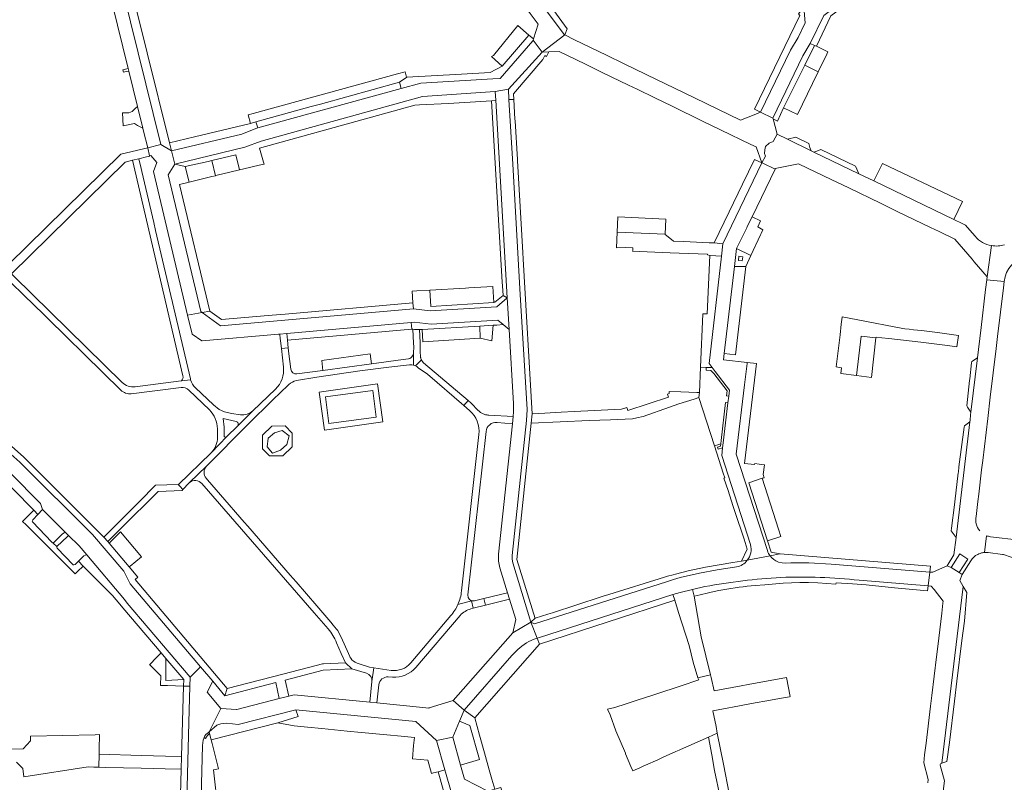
# Model space of a CAD drawing. Header units: metres. Extents: x 166325 to 190320, y 381923 to 404576.
# Tile 575 of 656: x 171121 to 171427, y 394867 to 395104. Entities that reach past the tile are written whole.
import ezdxf

# ---------------------------------------------------------------- set-up
doc = ezdxf.new("R2010")
doc.units = ezdxf.units.M
for name, color, linetype, lineweight in [('B-WE-VH-VERHARDING_ASFALT-GV', 8, 'Continuous', 18), ('B-WE-VH-VERHARDING_BETONSTRAATSTEEN-GV', 8, 'Continuous', 18), ('B-WE-VH-VERHARDING_HALFVERHARDING-GV', 8, 'Continuous', 18), ('B-WE-VH-VERHARDING_STRAATBAKSTEEN-GV', 8, 'Continuous', 18)]:
    doc.layers.add(name, color=color, linetype=linetype, lineweight=lineweight)

msp = doc.modelspace()

# ---------------------------------------------------------------- linework, layer by layer
at = {"layer": 'B-WE-VH-VERHARDING_ASFALT-GV', "flags": 128}
for points in [[(171163.714, 395038.639), (171163.131, 395041.124), (171159.417, 395056.959), (171159.191, 395057.923), (171158.484, 395060.937), (171156.579, 395060.446), (171172.197, 394993.442)], [(171174.525, 394992.547), (171171.542, 395005.266), (171163.714, 395038.639)], [(171153.331, 394991.416), (171119.78, 395024.316), (171118.902, 395025.177), (171117.477, 395023.759), (171124.011, 395017.356), (171124.589, 395016.789), (171152.917, 394989.029)], [(171205.713, 394995.554), (171205.076, 395000.308), (171204.931, 395002.169), (171202.8, 395001.97), (171203.445, 394996.215)], [(171204.9, 394990.541), (171205.119, 394990.755), (171205.642, 394991.183), (171206.212, 394991.546), (171206.821, 394991.84), (171207.46, 394992.06), (171213.795, 394993.089), (171227.187, 394995.071), (171236.204, 394996.214), (171242.587, 394996.932), (171242.845, 394996.949), (171243.371, 394996.924), (171243.888, 394996.82), (171243.888, 395000.622), (171243.876, 395000.534), (171243.773, 395000.125), (171243.595, 394999.744), (171243.349, 394999.403), (171243.042, 394999.114), (171242.686, 394998.889), (171242.294, 394998.734), (171240.632, 394998.511), (171230.812, 394997.203), (171215.732, 394995.195), (171207.6, 394994.112)], [(171156.143, 394987.936), (171171.693, 394989.849)], [(171174.607, 394992.236), (171171.724, 394991.952), (171171.679, 394991.917), (171171.633, 394991.883), (171157.319, 394990.073)], [(171171.724, 394991.952), (171174.607, 394992.236)], [(171174.266, 394960.3), (171179.552, 394965.372), (171192.344, 394978.409), (171200.113, 394986.014), (171204.9, 394990.541)], [(171190.067, 394981.388), (171187.315, 394981.739), (171185.172, 394982.332), (171183.429, 394983.057), (171181.701, 394984.47), (171176.107, 394989.787)], [(171174.014, 394989.073), (171180.43, 394982.874)], [(171200.963, 394989.376), (171193.94, 394982.663), (171189.151, 394977.892), (171185.85, 394974.59), (171181.091, 394969.677)], [(171274.663, 394978.611), (171274.871, 394980.82), (171267.254, 394981.259), (171267.143, 394981.267), (171267.032, 394981.277), (171266.963, 394981.284), (171266.724, 394981.318), (171266.487, 394981.363), (171266.252, 394981.42), (171266.02, 394981.489), (171265.792, 394981.569), (171265.567, 394981.659), (171265.348, 394981.761), (171265.134, 394981.873), (171264.926, 394981.996), (171264.724, 394982.129), (171264.529, 394982.271), (171264.341, 394982.423), (171264.16, 394982.584), (171263.988, 394982.754), (171261.835, 394984.975), (171260.85, 394985.813), (171259.517, 394984.258), (171261.279, 394982.736)], [(171189.151, 394977.892), (171193.94, 394982.663)], [(171184.989, 394974.954), (171185.025, 394977.493), (171184.735, 394980.208), (171188.732, 394979.328)], [(171269.824, 394979.018), (171274.663, 394978.611)], [(171181.091, 394969.677), (171185.85, 394974.59)], [(171182.925, 394977.017), (171182.932, 394974.355)], [(171257.69, 394922.484), (171261.888, 394923.622), (171261.566, 394923.781), (171261.228, 394924.011), (171260.816, 394924.635), (171260.719, 394925.411), (171266.402, 394976.206)], [(171264.208, 394975.268), (171258.803, 394926.635)], [(171180.844, 394969.426), (171170.806, 394959.759), (171170.735, 394959.757), (171171.214, 394959.221), (171172.219, 394958.128), (171174.046, 394960.089)], [(171179.552, 394965.372), (171174.266, 394960.3)], [(171178.069, 394960.02), (171213.041, 394919.798), (171217.342, 394914.852)], [(171192.343, 394946.785), (171191.26, 394948.034), (171183.922, 394956.496), (171182.569, 394958.056), (171179.841, 394961.201), (171179.426, 394961.68)], [(171224.084, 394906.241), (171223.24, 394908.13), (171221.815, 394911.32), (171220.302, 394914.371), (171219.947, 394914.81), (171218.944, 394916.049), (171218.213, 394916.953), (171213.848, 394921.986), (171207.351, 394929.479), (171205.565, 394931.538), (171192.343, 394946.785)], [(171261.698, 394921.076), (171262.422, 394921.258), (171261.888, 394923.622), (171257.69, 394922.484)], [(171255.498, 394918.978), (171242.998, 394904.265)], [(171244.599, 394902.898), (171258.385, 394919.024)], [(171219.976, 394910.575), (171221.353, 394907.208), (171222.73, 394904.349), (171224.668, 394902.418), (171229.236, 394901.061)], [(171230.953, 394898.488), (171231.581, 394902.76), (171230.177, 394902.966), (171227.342, 394903.894), (171226.317, 394904.229)], [(171236.922, 394901.975), (171231.581, 394902.76), (171230.953, 394898.488)], [(171230.953, 394898.488), (171230.615, 394895.296), (171230.263, 394892.073), (171232.498, 394891.853), (171233.109, 394897.498)], [(171236.018, 394899.935), (171237.327, 394899.845)]]:
    msp.add_lwpolyline(points, dxfattribs=at)
for points in [[(171245.888, 395003.801), (171245.757, 395007.836), (171244.197, 395007.856), (171243.678, 395008.004), (171243.888, 395003.678), (171243.946, 395002.487), (171243.888, 395000.622), (171243.888, 394996.82), (171244.462, 394996.603), (171246.333, 394998.44), (171246.273, 394998.566), (171246.219, 394998.694), (171246.171, 394998.824), (171246.13, 394998.957), (171246.095, 394999.091), (171246.067, 394999.227), (171246.045, 394999.364), (171246.031, 394999.502), (171246.023, 394999.641), (171245.983, 395000.861)], [(171273.746, 394924.099), (171273.134, 394926.06), (171265.739, 394924.298), (171266.255, 394922.219)]]:
    msp.add_lwpolyline(points, close=True, dxfattribs=at)
at = {"layer": 'B-WE-VH-VERHARDING_ASFALT-GV'}
for points in [[(171203.445, 394996.215, -0.2339678), (171200.963, 394989.376)], [(171172.197, 394993.442, -0.2959741), (171171.724, 394991.952)], [(171207.6, 394994.112, -0.4135956), (171205.713, 394995.554)], [(171157.319, 394990.073, -0.229428), (171153.331, 394991.416)], [(171171.693, 394989.849, -0.2257397), (171174.014, 394989.073)], [(171174.607, 394992.236, -0.0128184), (171174.525, 394992.547)], [(171176.107, 394989.787, -0.1314416), (171174.607, 394992.236)], [(171152.917, 394989.029, 0.2284843), (171156.143, 394987.936)], [(171180.43, 394982.874, -0.2026238), (171182.925, 394977.017)], [(171193.94, 394982.663, -0.2258424), (171190.067, 394981.388)], [(171261.279, 394982.736, -0.2470713), (171264.208, 394975.268)], [(171188.732, 394979.328, -0.5786026), (171189.151, 394977.892)], [(171266.402, 394976.206, -0.4061635), (171269.824, 394979.018)], [(171182.932, 394974.355, -0.1913049), (171181.091, 394969.677)], [(171185.85, 394974.59, -0.6735507), (171184.989, 394974.954)], [(171181.091, 394969.677, -0.0120474), (171180.844, 394969.426)], [(171179.426, 394961.68, -0.3927458), (171179.552, 394965.372)], [(171174.046, 394960.089, -0.0254627), (171174.266, 394960.3)], [(171174.266, 394960.3, -0.4117744), (171178.069, 394960.02)], [(171258.803, 394926.635, -0.0759178), (171257.69, 394922.484)], [(171257.69, 394922.484, -0.0730107), (171255.498, 394918.978)], [(171258.385, 394919.024, -0.1556691), (171261.698, 394921.076)], [(171217.342, 394914.852, -0.0823236), (171219.976, 394910.575)], [(171224.36, 394905.733, -0.0403065), (171224.084, 394906.241)], [(171226.317, 394904.229, -0.171883), (171224.36, 394905.733)], [(171242.998, 394904.265, -0.258697), (171236.922, 394901.975)], [(171229.236, 394901.061, -0.361786), (171230.953, 394898.488)], [(171237.327, 394899.845, 0.2372011), (171244.599, 394902.898)], [(171233.109, 394897.498, -0.402948), (171236.018, 394899.935)]]:
    msp.add_lwpolyline(points, format="xyb", dxfattribs=at)
at = {"layer": 'B-WE-VH-VERHARDING_BETONSTRAATSTEEN-GV', "flags": 128}
for points in [[(171270.819, 395126.123), (171257.335, 395144.138), (171254.872, 395147.429), (171254.627, 395147.766), (171253.824, 395156.009), (171244.349, 395153.886), (171248.414, 395148.461), (171254.092, 395140.882), (171257.737, 395136.017), (171268.888, 395121.132), (171272.539, 395116.26), (171279.081, 395107.527), (171280.15, 395106.1), (171282.577, 395102.785), (171281.127, 395098.156), (171281.012, 395097.788), (171283.805, 395094.01), (171290.868, 395099.4), (171290.793, 395099.437), (171283.908, 395108.635), (171281.201, 395112.252), (171273.466, 395122.587)], [(171416.58, 395122.87), (171426.37, 395123.56), (171426.266, 395125.036), (171394.62, 395122.72), (171371.37, 395105.459), (171367.192, 395096.739), (171368.534, 395096.17), (171369.105, 395095.927), (171373.622, 395105.364), (171394.97, 395121.21), (171412.337, 395122.544)], [(171155.37, 395088.19), (171158.077, 395077.21), (171159.735, 395070.488), (171159.978, 395069.502), (171161.247, 395064.355), (171165.335, 395065.401), (171151.299, 395122.429), (171146.749, 395123.148), (171155.171, 395088.995)], [(171167.984, 395065.933), (171154.163, 395121.93), (171151.299, 395122.429), (171165.335, 395065.401), (171168.667, 395063.403)], [(171285.824, 395109.226), (171285.48, 395109.684), (171283.908, 395108.635), (171290.793, 395099.437), (171290.868, 395099.4), (171291.592, 395101.26)], [(171365.142, 395108.071), (171363.564, 395105.973), (171363.941, 395105.466), (171349.843, 395076.309), (171351.699, 395075.385), (171361.055, 395094.724), (171363.4, 395098.59), (171365.567, 395103.125)], [(171279.746, 395099.344), (171276.302, 395102.307), (171268.75, 395093.002), (171268.117, 395092.741), (171271.395, 395089.703)], [(171246.695, 395080.266), (171269.223, 395081.875), (171273.354, 395082.521), (171283.805, 395094.01), (171281.012, 395097.788), (171280.961, 395097.625), (171270.754, 395085.868), (171268.531, 395085.741), (171246.175, 395084.465), (171240.071, 395082.786), (171195.457, 395070.515), (171195.385, 395070.495), (171190.465, 395068.549), (171168.667, 395063.403), (171169.648, 395059.29), (171191.429, 395064.504), (171196.555, 395066.369)], [(171271.395, 395089.703), (171267.734, 395087.771), (171258.751, 395087.254), (171241.762, 395086.276), (171239.557, 395084.739), (171240.071, 395082.786), (171246.175, 395084.465), (171268.531, 395085.741), (171270.754, 395085.868), (171280.961, 395097.625), (171281.012, 395097.788), (171281.127, 395098.156), (171279.746, 395099.344)], [(171319.341, 395085.592), (171309.303, 395090.46), (171303.851, 395093.104), (171293.956, 395097.903), (171290.868, 395099.4), (171283.805, 395094.01), (171285.931, 395094.12), (171289.146, 395094.29), (171294.57, 395091.659), (171297.293, 395090.338), (171302.554, 395087.786), (171305.341, 395086.434), (171310.674, 395083.847), (171313.426, 395082.512), (171318.823, 395079.894), (171324.308, 395077.233), (171333.731, 395072.662), (171339.287, 395069.967), (171348.75, 395065.376), (171350.336, 395064.607), (171352.155, 395059.714), (171353.256, 395061.774), (171352.944, 395062.546), (171353.071, 395063.747), (171353.302, 395064.716), (171354.378, 395065.769), (171355.661, 395066.275), (171356.88, 395068.555), (171355.631, 395073.338), (171355.565, 395073.593), (171351.699, 395075.385), (171349.246, 395074.397), (171345.509, 395072.901), (171327.765, 395081.506)], [(171367.192, 395096.739), (171364.86, 395092.922), (171355.565, 395073.593), (171355.631, 395073.338), (171357.001, 395072.656), (171358.9, 395076.772), (171359.09, 395077.17), (171365.444, 395090.008), (171368.534, 395096.17)], [(171273.521, 395079.334), (171275.024, 395079.375), (171274.919, 395081.102), (171284.107, 395091.752), (171284.684, 395092.983), (171284.988, 395092.835), (171285.242, 395092.71), (171285.931, 395094.12), (171283.805, 395094.01), (171273.354, 395082.521)], [(171369.105, 395095.927), (171368.534, 395096.17), (171365.444, 395090.008), (171369.668, 395087.972), (171370.7, 395090.095), (171371.988, 395092.743), (171372.674, 395094.153)], [(171239.557, 395084.739), (171241.762, 395086.276), (171241.706, 395086.273), (171241.247, 395087.941), (171238.861, 395087.287), (171194.023, 395074.998), (171192.482, 395074.576), (171193.19, 395071.915), (171194.895, 395072.433), (171212.045, 395077.153), (171214.925, 395077.909)], [(171358.9, 395076.772), (171363.214, 395074.702), (171367.868, 395084.272), (171369.668, 395087.972), (171365.444, 395090.008), (171359.09, 395077.17)], [(171240.071, 395082.786), (171239.557, 395084.739), (171214.925, 395077.909), (171212.045, 395077.153), (171194.895, 395072.433), (171195.457, 395070.515)], [(171269.465, 395079.105), (171269.223, 395081.875), (171246.695, 395080.266), (171196.555, 395066.369), (171191.429, 395064.504), (171169.648, 395059.29), (171172.93, 395058.478), (171180.054, 395060.13), (171181.225, 395060.402), (171188.657, 395062.125), (171189.756, 395057.457), (171191.098, 395057.779), (171195.946, 395058.942), (171197.422, 395059.296), (171197.246, 395059.923), (171195.988, 395064.236), (171244.269, 395077.558), (171245.762, 395077.639), (171254.752, 395078.124), (171263.105, 395078.638), (171268.117, 395078.884)], [(171273.013, 395017.759), (171269.465, 395079.105), (171268.117, 395078.884), (171271.457, 395022.582), (171271.523, 395021.477), (171271.703, 395018.439)], [(171280.356, 394916.952), (171281.73, 394918.149), (171281.67, 394918.13), (171275.96, 394936.41), (171280.489, 394978.783), (171280.796, 394981.653), (171277.99, 395029.701), (171277.894, 395031.843), (171276.182, 395060.275), (171276.157, 395060.698), (171275.428, 395072.715), (171275.399, 395073.199), (171275.024, 395079.375), (171273.521, 395079.334), (171274.69, 395059.265), (171277.061, 395018.795), (171279.21, 394983.03), (171279.01, 394979.66), (171274.488, 394937.635), (171274.481, 394936.514), (171274.699, 394935.415)], [(171159.735, 395070.488), (171158.077, 395077.21), (171157.398, 395076.527), (171156.935, 395076.098), (171156.461, 395075.659), (171155.41, 395075.225), (171153.391, 395075.2), (171153.66, 395071.194), (171157.146, 395071.887), (171158.125, 395071.299)], [(171194.895, 395072.433), (171193.19, 395071.915), (171175.833, 395067.796), (171167.984, 395065.933), (171168.667, 395063.403), (171190.465, 395068.549), (171195.385, 395070.495), (171195.457, 395070.515)], [(171360.094, 395066.987), (171367.45, 395063.441), (171367.087, 395064.433), (171366.762, 395065.646), (171362.672, 395067.651)], [(171154.209, 395059.899), (171156.579, 395060.446), (171158.484, 395060.937), (171160.92, 395061.54), (171161.873, 395061.776), (171161.848, 395061.876), (171161.247, 395064.355), (171152.875, 395062.343), (171118.102, 395028.131), (171115.81, 395025.875), (171110.37, 395020.523), (171112.344, 395018.685), (171117.477, 395023.759), (171118.902, 395025.177)], [(171167.607, 395055.892), (171169.648, 395059.29), (171168.667, 395063.403), (171165.335, 395065.401), (171161.247, 395064.355), (171161.848, 395061.876), (171162.27, 395061.975), (171164.098, 395059.779), (171163.023, 395057), (171173.671, 395012.308), (171178.164, 395013.158), (171177.765, 395013.445)], [(171382.273, 395056.295), (171381.39, 395058.471), (171381.265, 395058.645), (171370.469, 395063.776), (171370.311, 395063.738), (171368.931, 395063.155), (171368.332, 395063.016)], [(171172.93, 395058.478), (171174.13, 395053.709), (171181.164, 395055.396), (171182.346, 395055.679), (171181.225, 395060.402), (171180.054, 395060.13)], [(171188.657, 395062.125), (171181.225, 395060.402), (171182.346, 395055.679), (171182.866, 395055.804), (171186.798, 395056.747), (171189.756, 395057.457)], [(171352.155, 395059.714), (171349.88, 395060.7), (171346.14, 395053.066), (171342.009, 395044.483), (171337.31, 395034.78), (171340.02, 395034.55)], [(171169.648, 395059.29), (171167.607, 395055.892), (171177.765, 395013.445), (171178.164, 395013.158), (171180.521, 395013.61), (171171.096, 395052.981), (171174.13, 395053.709), (171172.93, 395058.478)], [(171389.633, 395059.479), (171386.937, 395054.046), (171411.832, 395042.045), (171414.483, 395047.647)], [(171322.306, 395042.209), (171307.349, 395042.839), (171307.144, 395038.142), (171322.061, 395037.463)], [(171349.092, 395042.894), (171347.596, 395039.84), (171347.418, 395039.476), (171344.28, 395033.07), (171348.742, 395030.858), (171351.764, 395037.321), (171351.946, 395037.71), (171352.47, 395038.83), (171350.85, 395039.77), (171351.73, 395041.61)], [(171340.02, 395034.55), (171337.31, 395034.78), (171335.794, 395034.846), (171327.861, 395035.191), (171324.66, 395035.33), (171323.02, 395036.63), (171322.057, 395037.393), (171322.061, 395037.463), (171307.144, 395038.142), (171306.932, 395033.287), (171309.606, 395033.391), (171312.049, 395033.28), (171311.992, 395032.407), (171311.947, 395032.228), (171316.464, 395032.042), (171323.595, 395031.749), (171326.452, 395031.631), (171335.202, 395031.271), (171335.195, 395031.104), (171335.95, 395030.921), (171336.053, 395030.915), (171339.579, 395030.703)], [(171343.624, 395027.454), (171347.13, 395027.41), (171348.742, 395030.858), (171344.28, 395033.07)], [(171344.866, 395029.3), (171344.991, 395030.617), (171346.181, 395030.505), (171346.056, 395029.187)], [(171343.624, 395027.454), (171340.468, 395000.444), (171343.95, 395000.041), (171347.13, 395027.41)], [(171268.545, 395021.247), (171261.03, 395020.805), (171260.041, 395020.747), (171248.98, 395020.096), (171249.265, 395015.018), (171268.815, 395016.296)], [(171270.034, 395010.742), (171271.703, 395009.398), (171273.585, 395007.884), (171273.013, 395017.759), (171269.796, 395014.921), (171249.096, 395013.722), (171243.859, 395014.318), (171183.845, 395009.071), (171178.164, 395013.158), (171173.671, 395012.308), (171175.072, 395006.44), (171178.036, 395004.324), (171178.199, 395004.338), (171201.859, 395006.428), (171202.296, 395006.467), (171204.541, 395006.665), (171243.131, 395010.073), (171244.066, 395010.156), (171249.324, 395009.523)], [(171244.855, 395019.853), (171243.484, 395019.772), (171243.673, 395016.181), (171243.859, 395014.318), (171249.096, 395013.722), (171269.796, 395014.921), (171273.013, 395017.759), (171271.703, 395018.439), (171269.189, 395016.35), (171268.815, 395016.296), (171249.265, 395015.018), (171248.98, 395020.096)], [(171180.521, 395013.61), (171178.164, 395013.158), (171183.845, 395009.071), (171243.859, 395014.318), (171243.673, 395016.181), (171204.002, 395012.688), (171202.498, 395012.556), (171198.681, 395012.22), (171184.226, 395010.947)], [(171401.744, 395007.562), (171399.291, 395007.808), (171397.97, 395007.94), (171396.624, 395008.102), (171395.972, 395008.228), (171381.933, 395010.935), (171377.084, 395011.87), (171377.065, 395011.708), (171376.814, 395009.575), (171376.425, 395006.271), (171375.838, 395001.295), (171375.25, 394996.3), (171376.854, 394996.011), (171376.647, 394994.177), (171381.595, 394993.56), (171383.018, 395005.823), (171387.601, 395005.245), (171387.636, 395005.549), (171389.419, 395005.321), (171391.64, 395005.08), (171401.519, 395003.926), (171409.816, 395002.925), (171412.768, 395002.53), (171413.244, 395006.004), (171406.7, 395006.9)], [(171243.338, 395007.974), (171243.131, 395010.073), (171204.541, 395006.665), (171204.746, 395004.529)], [(171245.757, 395007.836), (171246.577, 395007.885), (171264.442, 395008.961), (171268.649, 395009.214), (171269.765, 395009.281), (171271.703, 395009.398), (171270.034, 395010.742), (171249.324, 395009.523), (171244.066, 395010.156), (171243.131, 395010.073), (171243.338, 395007.974), (171243.678, 395008.004), (171244.197, 395007.856)], [(171264.442, 395008.961), (171246.577, 395007.885), (171246.775, 395004.077), (171264.557, 395005.14)], [(171268.649, 395009.214), (171264.442, 395008.961), (171264.557, 395005.14), (171268.233, 395004.346)], [(171204.746, 395004.529), (171204.541, 395006.665), (171202.296, 395006.467), (171202.465, 395004.961), (171202.519, 395004.473), (171202.712, 395002.752), (171202.8, 395001.97), (171204.931, 395002.169)], [(171387.601, 395005.245), (171383.018, 395005.823), (171381.595, 394993.56), (171386.199, 394992.987)], [(171419.142, 394999.055), (171417.436, 394997.899), (171417.324, 394997.569), (171416.762, 394992.544), (171416.708, 394992.06), (171415.823, 394984.149), (171416.041, 394983.707), (171417.137, 394982.243)], [(171259.517, 394984.258), (171260.85, 394985.813), (171247.018, 394997.576), (171246.915, 394997.668), (171246.816, 394997.766), (171246.722, 394997.868), (171246.633, 394997.974), (171246.549, 394998.085), (171246.472, 394998.2), (171246.399, 394998.319), (171246.333, 394998.44), (171244.462, 394996.603), (171244.918, 394996.338), (171245.328, 394996.007), (171248.235, 394994.003)], [(171340.884, 394985.171), (171341.576, 394985.068), (171341.826, 394987.185), (171341.135, 394987.298), (171341.312, 394988.793), (171337.205, 394994.213), (171336.249, 394995.175), (171334.838, 394995.233), (171334.862, 394996.119), (171333.104, 394996.202), (171332.789, 394988.272), (171332.559, 394986.729), (171337.384, 394971.766), (171338.756, 394972.202), (171339.373, 394972.405), (171339.489, 394973.38)], [(171093.514, 394994.09), (171093.36, 394991.62), (171093.478, 394991.515), (171121.47, 394966.71), (171144.14, 394944.16), (171153.8, 394932.84), (171155.84, 394928.91), (171177.682, 394903.091), (171181.504, 394898.573), (171185.28, 394894.11), (171185.96, 394896.39), (171157.33, 394930.2), (171158.18, 394930.94), (171155.49, 394934.1), (171149.268, 394941.504), (171148.96, 394941.87), (171148.851, 394941.989), (171147.573, 394943.395), (171122.8, 394968.19), (171097.338, 394990.708)], [(171121.47, 394966.71), (171093.478, 394991.515), (171091.34, 394987.38), (171118.57, 394963.25), (171127.94, 394953.85), (171128.59, 394951.98), (171135.75, 394944.814), (171136.572, 394943.991), (171139.92, 394940.64), (171142.302, 394937.823), (171154.014, 394923.973), (171154.922, 394922.899), (171174.43, 394899.83), (171177.682, 394903.091), (171155.84, 394928.91), (171153.8, 394932.84), (171144.14, 394944.16)], [(171232.662, 394990.982), (171214.518, 394988.362), (171216.222, 394976.564), (171234.366, 394979.184)], [(171127.124, 394950.434), (171128.59, 394951.98), (171127.94, 394953.85), (171118.57, 394963.25), (171091.34, 394987.38), (171090.67, 394985.33), (171106.53, 394971.28), (171125.86, 394951.78)], [(171231.204, 394988.901), (171232.289, 394980.603), (171217.588, 394978.681), (171216.503, 394986.979)], [(171323.314, 394987.957), (171322.795, 394987.785), (171323.099, 394986.865), (171310.46, 394982.681), (171310.156, 394983.601), (171308.564, 394983.131), (171293.765, 394982.404), (171289.73, 394982.17), (171284.732, 394981.881), (171280.796, 394981.653), (171280.489, 394978.783), (171298.48, 394979.571), (171305.115, 394979.862), (171311.97, 394980.162), (171313.265, 394980.43), (171315.22, 394980.834), (171323.458, 394983.801), (171326.38, 394984.739), (171331.137, 394986.271), (171332.559, 394986.729), (171332.789, 394988.272), (171331.914, 394988.308), (171326.92, 394988.513), (171323.343, 394988.653)], [(171206.12, 394971.461), (171206.139, 394975.708), (171203.976, 394977.913), (171199.827, 394977.861), (171196.947, 394975.001), (171196.984, 394970.757), (171199.123, 394968.586), (171203.244, 394968.618)], [(171416.767, 394979.146), (171415.139, 394977.911), (171414.996, 394977.565), (171413.382, 394965.166), (171413.21, 394963.561), (171413.183, 394963.302), (171412.141, 394954.322), (171412.041, 394953.445), (171411.053, 394946.139), (171410.939, 394945.297), (171412.492, 394943.307)], [(171205.239, 394974.822), (171203.092, 394976.485), (171200.662, 394975.814), (171198.646, 394974.139), (171198.355, 394971.469), (171200.095, 394969.41), (171202.501, 394970.352), (171204.45, 394972.188)], [(171202.501, 394970.352), (171200.095, 394969.41), (171198.355, 394971.469), (171198.646, 394974.139), (171200.662, 394975.814), (171203.092, 394976.485), (171205.239, 394974.822), (171204.45, 394972.188)], [(171164.478, 394957.573), (171171.978, 394957.87), (171172.219, 394958.128), (171171.214, 394959.221), (171170.735, 394959.757), (171163.723, 394959.524), (171158.72, 394954.49), (171152.25, 394948.05), (171147.573, 394943.395), (171148.851, 394941.989), (171148.951, 394942.088), (171152.473, 394945.601), (171152.82, 394945.947)], [(171353.89, 394942.19), (171358.05, 394943.54), (171357.312, 394945.835), (171352.228, 394961.643), (171348.119, 394960.249)], [(171138.691, 394931.929), (171139.41, 394932.65), (171141.16, 394934.39), (171139.797, 394935.94), (171138.677, 394934.817), (171138.327, 394934.716), (171138.119, 394934.807), (171133.095, 394939.907), (171132.984, 394940.158), (171132.989, 394940.45), (171131.837, 394941.534), (171131.499, 394941.763), (171125.454, 394948.085), (171125.368, 394948.34), (171125.505, 394948.725), (171127.124, 394950.434), (171125.86, 394951.78), (171122.37, 394948.27), (171123.44, 394947.199)], [(171128.59, 394951.98), (171127.124, 394950.434), (171125.505, 394948.725), (171125.368, 394948.34), (171125.454, 394948.085), (171131.499, 394941.763), (171131.837, 394941.534), (171132.037, 394941.661), (171134.821, 394944.36), (171135.271, 394944.682), (171135.75, 394944.814)], [(171139.92, 394940.64), (171136.572, 394943.991), (171136.501, 394943.731), (171136.379, 394943.567), (171132.989, 394940.45), (171132.984, 394940.158), (171133.095, 394939.907), (171138.119, 394934.807), (171138.327, 394934.716), (171138.677, 394934.817), (171139.797, 394935.94), (171141.396, 394937.542), (171141.969, 394937.774), (171142.302, 394937.823)], [(171152.82, 394945.047), (171149.268, 394941.504), (171155.49, 394934.1), (171155.764, 394934.328), (171159.34, 394937.3)], [(171172.44, 394899.11), (171172.383, 394897.102), (171174.344, 394897.063), (171174.43, 394899.83), (171154.922, 394922.899), (171154.014, 394923.973), (171142.302, 394937.823), (171141.969, 394937.774), (171141.396, 394937.542), (171139.797, 394935.94), (171141.16, 394934.39), (171150.36, 394925.2), (171152.58, 394922.577), (171153.532, 394921.452), (171165.409, 394907.418), (171166.895, 394905.662)], [(171324.445, 394925.495), (171283.068, 394912.179), (171282.329, 394911.944), (171283, 394910.14), (171325.04, 394923.8)], [(171331.6, 394922.02), (171331.14, 394925.07), (171330.627, 394927.141), (171326.745, 394926.213), (171324.445, 394925.495), (171325.04, 394923.8), (171326.267, 394919.992), (171329.561, 394909.653), (171330.794, 394904.554), (171332.288, 394899.704), (171336.153, 394900.63), (171333.27, 394912.39)], [(171414.305, 394911.226), (171415.088, 394917.23), (171415.863, 394926.201), (171414.718, 394928.053), (171408.05, 394873.145), (171409.661, 394873.649), (171410.417, 394879.575), (171412.028, 394892.379), (171412.775, 394898.581)], [(171261.888, 394923.622), (171262.422, 394921.258), (171266.255, 394922.219), (171265.739, 394924.298), (171262.775, 394923.592), (171262.738, 394923.584), (171262.702, 394923.576), (171262.299, 394923.572)], [(171166.895, 394905.662), (171165.409, 394907.418), (171163.999, 394905.961), (171164.01, 394905.95), (171161.88, 394903.77), (171161.866, 394903.756), (171165.34, 394900.32), (171165.27, 394897.326), (171165.27, 394897.31), (171167.36, 394897.25), (171172.383, 394897.102), (171172.44, 394899.11), (171166.897, 394898.809)], [(171215.825, 394901.99), (171224.668, 394902.418), (171222.73, 394904.349), (171215.864, 394903.988), (171215.538, 394903.971), (171213.642, 394903.485), (171208.454, 394902.155), (171203.273, 394900.827), (171185.96, 394896.39), (171185.28, 394894.11), (171201.05, 394898.21), (171202.151, 394893.218), (171205.106, 394893.971), (171204.002, 394898.977)], [(171179.023, 394881.584), (171179.335, 394882.006), (171179.702, 394882.377), (171180.116, 394882.688), (171180.355, 394882.828), (171184.034, 394890.088), (171179.733, 394895.25), (171181.504, 394898.573), (171177.682, 394903.091), (171174.43, 394899.83), (171174.344, 394897.063), (171173.99, 394885.751), (171172.35, 394821.67), (171176.734, 394817.072), (171183.929, 394821.396), (171178.345, 394821.422), (171177.129, 394822.799), (171177.135, 394823.54), (171177.182, 394829.407), (171177.25, 394839.01), (171178.33, 394878.58), (171178.519, 394880.334), (171178.66, 394880.84), (171178.773, 394881.121)], [(171306.734, 394883.159), (171309.715, 394876.222), (171309.804, 394876.014), (171311.463, 394872.155), (171312.009, 394870.756), (171314.178, 394871.722), (171315.283, 394872.214), (171315.979, 394872.524), (171319.776, 394874.217), (171320.881, 394874.711), (171321.437, 394874.958), (171325.381, 394876.714), (171326.44, 394877.19), (171326.894, 394877.392), (171332.069, 394879.691), (171335.54, 394881.232), (171338.293, 394882.472), (171337.885, 394884.542), (171336.949, 394889.414), (171341.888, 394890.362), (171342.961, 394890.557), (171348.877, 394891.63), (171354.79, 394892.703), (171357.579, 394893.218), (171360.712, 394893.796), (171360.884, 394893.828), (171359.776, 394899.721), (171347.869, 394897.59), (171345.711, 394897.22), (171337.365, 394895.634), (171336.355, 394899.805), (171336.153, 394900.63), (171332.288, 394899.704), (171332.508, 394898.99), (171327.058, 394897.204), (171324.846, 394896.477), (171321.368, 394895.34), (171317.902, 394894.207), (171315.67, 394893.475), (171313.428, 394892.739), (171309.953, 394891.601), (171306.486, 394890.465), (171304.147, 394889.907), (171304.228, 394889.725), (171304.942, 394888.118)], [(171170.383, 394820.714), (171172.35, 394821.67), (171173.99, 394885.751), (171174.344, 394897.063), (171172.383, 394897.102), (171171.76, 394875.22), (171171.67, 394871.26), (171170.51, 394827.74), (171170.5, 394825.96)], [(171230.263, 394892.073), (171206.75, 394894.39), (171205.106, 394893.971), (171202.151, 394893.218), (171188.94, 394889.85), (171188.842, 394889.855), (171184.034, 394890.088), (171180.355, 394882.828), (171182.776, 394884.952), (171183.976, 394885.359), (171185.863, 394885.552), (171189.344, 394885.137), (171207.26, 394889.74), (171244.61, 394886.11), (171250.99, 394880.18), (171256.048, 394881.243), (171258.144, 394886.199), (171259.58, 394889.561), (171256.24, 394892.56), (171248.731, 394890.281), (171248.66, 394890.26), (171246.747, 394890.449), (171232.498, 394891.853)], [(171180.497, 394882.32), (171181.03, 394880.41), (171201.69, 394885.71), (171208.048, 394887.648), (171207.26, 394889.74), (171189.344, 394885.137), (171185.863, 394885.552), (171183.976, 394885.359), (171182.776, 394884.952), (171180.355, 394882.828)], [(171240.06, 394881.52), (171244.14, 394881.09), (171243.9, 394878.59), (171243.51, 394874.5), (171248.3, 394874.06), (171249.43, 394869.9), (171250.07, 394870.1), (171251.51, 394870.48), (171253.637, 394871.024), (171250.99, 394880.18), (171244.61, 394886.11), (171207.26, 394889.74), (171208.048, 394887.648), (171201.69, 394885.71), (171206.77, 394884.72), (171210.89, 394884.33), (171215.38, 394883.87), (171223.23, 394883.13), (171227.74, 394882.71), (171235.57, 394881.94)], [(171265.9, 394876.371), (171264.356, 394881.879), (171262.88, 394887.221), (171259.58, 394889.561), (171258.144, 394886.199), (171261.38, 394884.801), (171264.36, 394874.281), (171258.522, 394872.481), (171259.73, 394868.201), (171267.02, 394864.471), (171269.11, 394865.051), (171268.236, 394868.132), (171267.405, 394871.062)], [(171179.3, 394839.22), (171179.81, 394858.67), (171183.02, 394859.07), (171181.7, 394871.02), (171183.304, 394871.431), (171181.295, 394879.273), (171181.03, 394880.41), (171180.497, 394882.32), (171180.292, 394882.166), (171179.871, 394881.777), (171179.508, 394881.333), (171179.211, 394880.844), (171178.773, 394881.121), (171178.66, 394880.84), (171178.519, 394880.334), (171178.33, 394878.58), (171177.25, 394839.01)], [(171259.73, 394868.201), (171258.522, 394872.481), (171256.048, 394881.243), (171250.99, 394880.18), (171253.637, 394871.024), (171257.774, 394856.713), (171261.81, 394857.845), (171263.5, 394858.25), (171272.417, 394860.715), (171271.024, 394865.596), (171269.11, 394865.051), (171267.02, 394864.471)], [(171340.199, 394872.809), (171338.293, 394882.472), (171335.54, 394881.232), (171336.606, 394875.738), (171337.429, 394870.87), (171339.156, 394862.618), (171339.718, 394859.256), (171342.721, 394859.824), (171341.947, 394863.73)], [(171171.76, 394875.22), (171166.79, 394875.36), (171159.28, 394875.57), (171146.15, 394875.93), (171146.038, 394871.886), (171148.231, 394871.836), (171159.2, 394871.59), (171166.68, 394871.39), (171171.67, 394871.26)], [(171262.936, 394838.854), (171257.774, 394856.713), (171253.637, 394871.024), (171251.51, 394870.48), (171260.7, 394838.19)]]:
    msp.add_lwpolyline(points, close=True, dxfattribs=at)
for points in [[(171365.142, 395108.071), (171365.567, 395103.125), (171363.4, 395098.59), (171361.055, 395094.724), (171351.699, 395075.385), (171355.565, 395073.593), (171364.86, 395092.922), (171367.192, 395096.739), (171371.37, 395105.459)], [(171277.061, 395018.795), (171274.69, 395059.265), (171273.521, 395079.334), (171273.354, 395082.521), (171269.223, 395081.875), (171269.465, 395079.105), (171273.013, 395017.759), (171273.585, 395007.884), (171274.93, 394984.9), (171274.98, 394982.34), (171274.871, 394980.82), (171274.663, 394978.611), (171270.296, 394938.073)], [(171386.937, 395054.046), (171382.273, 395056.295), (171368.332, 395063.016), (171367.45, 395063.441), (171360.094, 395066.987), (171356.88, 395068.555), (171355.661, 395066.275), (171354.378, 395065.769), (171353.302, 395064.716), (171353.071, 395063.747), (171352.944, 395062.546), (171353.256, 395061.774), (171352.155, 395059.714), (171352.402, 395059.592), (171356.225, 395057.724), (171356.305, 395057.864), (171363.476, 395059.397), (171363.747, 395059.28), (171373.666, 395054.493), (171379.136, 395051.903), (171389.029, 395047.117), (171394.444, 395044.477), (171404.545, 395039.62), (171407.255, 395038.305), (171412.146, 395035.93), (171417.466, 395029.691), (171418.109, 395028.936), (171422.142, 395024.207), (171423.485, 395033.95)], [(171347.556, 394997.325), (171347.595, 394997.612), (171340.23, 394998.411), (171340.468, 395000.444), (171343.624, 395027.454), (171344.28, 395033.07), (171347.418, 395039.476), (171347.596, 395039.84), (171349.092, 395042.894), (171356.225, 395057.724), (171352.402, 395059.592), (171352.155, 395059.714), (171340.02, 395034.55), (171339.579, 395030.703), (171335.75, 394997.291), (171336.693, 394996.047), (171337.579, 394994.878), (171342.04, 394988.991), (171341.826, 394987.185), (171341.576, 394985.068), (171340.107, 394972.646), (171339.931, 394971.155), (171339.65, 394968.781), (171348.601, 394941.042)], [(171418.447, 395036.832), (171416.819, 395038.728), (171415.47, 395040.3), (171414.414, 395040.845), (171411.832, 395042.045), (171386.937, 395054.046)], [(171423.485, 395033.95), (171422.142, 395024.207), (171422.037, 395023.323), (171427.415, 395022.821)], [(171422.354, 394980.268), (171423.138, 394986.823), (171424.944, 395001.93), (171425.395, 395005.708), (171427.205, 395020.844), (171427.415, 395022.821), (171422.037, 395023.323), (171421.675, 395020.29), (171420.272, 395008.525), (171419.863, 395005.098), (171419.45, 395001.633), (171419.142, 394999.055), (171417.137, 394982.243), (171417.032, 394981.361), (171416.838, 394979.738), (171416.767, 394979.146), (171412.492, 394943.307), (171411.843, 394937.864), (171409.692, 394934.412), (171411.019, 394933.918), (171413.66, 394938.162), (171416.194, 394936.568), (171413.506, 394932.36), (171414.388, 394931.769), (171417.039, 394935.975)], [(171270.711, 394933.831), (171273.134, 394926.06), (171273.746, 394924.099), (171275.71, 394917.8), (171274.74, 394913.66), (171280.356, 394916.952), (171274.699, 394935.415), (171274.481, 394936.514), (171274.488, 394937.635), (171279.01, 394979.66), (171279.21, 394983.03), (171277.061, 395018.795)], [(171352.806, 394961.825), (171352.572, 394962.85), (171352.933, 394965.877), (171351.286, 394966.074), (171349.943, 394966.234), (171349.9, 394965.89), (171346.73, 394966.25), (171350.463, 394997.301), (171347.595, 394997.612), (171347.556, 394997.325), (171346.783, 394990.678), (171344.19, 394969.1), (171353.86, 394939.18)], [(171353.86, 394939.18), (171344.19, 394969.1), (171346.783, 394990.678), (171347.556, 394997.325)], [(171418.721, 394949.811), (171419.263, 394954.409), (171419.539, 394956.716), (171420.445, 394964.291), (171420.792, 394967.198), (171422.354, 394980.268)], [(171348.601, 394941.042), (171339.65, 394968.781), (171339.931, 394971.155), (171338.591, 394970.695), (171338.364, 394971.357), (171339.287, 394971.674), (171339.373, 394972.405), (171338.756, 394972.202), (171337.384, 394971.766), (171340.145, 394963.206)], [(171340.145, 394963.206), (171340.601, 394961.794), (171340.35, 394961.711), (171341.622, 394957.826), (171343.13, 394953.225), (171343.764, 394951.29), (171346.615, 394942.695), (171347.55, 394939.651), (171345.78, 394935.861), (171347.605, 394936.164)], [(171354.679, 394937.557), (171357.673, 394938.148), (171355.02, 394938.65), (171353.89, 394942.19), (171348.119, 394960.249), (171352.228, 394961.643), (171352.806, 394961.825)], [(171421.348, 394938.612), (171421.986, 394943.823)], [(171432.223, 394942.454), (171423.239, 394943.502)], [(171404.58, 394934.37), (171357.818, 394938.136), (171357.673, 394938.148), (171354.679, 394937.557)], [(171422.44, 394938.579), (171426.908, 394938.004), (171427.239, 394937.961), (171431.969, 394936.346), (171468.827, 394931.963)], [(171347.605, 394936.164), (171345.78, 394935.861), (171343.07, 394935.491), (171334.65, 394934.071), (171329.22, 394932.95), (171325.297, 394931.883), (171324.612, 394931.697), (171322.812, 394931.208)], [(171347.605, 394936.164), (171354.679, 394937.557)], [(171404.387, 394932.533), (171373.64, 394934.99), (171366.71, 394935.34), (171361.1, 394935.38), (171359.609, 394935.31), (171358.426, 394935.338), (171357.279, 394935.63)], [(171357.279, 394935.63), (171358.426, 394935.338), (171359.609, 394935.31), (171361.1, 394935.38), (171366.71, 394935.34), (171373.64, 394934.99), (171404.387, 394932.533), (171404.58, 394934.37)], [(171344.233, 394934.126), (171338.284, 394933.187), (171332.78, 394932.201), (171326.777, 394930.828), (171324.627, 394930.224), (171322.512, 394929.508), (171281.47, 394916.4), (171280.356, 394916.952), (171282.329, 394911.944), (171283.068, 394912.179), (171324.445, 394925.495), (171326.745, 394926.213), (171330.627, 394927.141), (171334.454, 394927.998)], [(171322.812, 394931.208), (171321.83, 394930.941), (171304.53, 394925.53), (171302.846, 394924.985), (171302.219, 394924.782), (171287.057, 394919.874), (171285.65, 394919.418), (171281.73, 394918.149), (171280.356, 394916.952), (171281.47, 394916.4), (171322.512, 394929.508), (171324.627, 394930.224), (171326.777, 394930.828), (171332.78, 394932.201), (171338.284, 394933.187), (171344.233, 394934.126)], [(171382.378, 394929.981), (171403.844, 394928.227), (171404.387, 394932.533)], [(171414.718, 394928.053), (171413.689, 394929.906), (171414.388, 394931.769), (171413.506, 394932.36), (171411.019, 394933.918), (171409.692, 394934.412), (171406.433, 394932.966), (171405.294, 394932.461), (171404.387, 394932.533), (171403.844, 394928.227), (171404.788, 394928.15), (171405.662, 394927.054), (171408.491, 394923.509), (171408.407, 394922.813), (171408.04, 394919.764), (171406.793, 394909.425), (171406.399, 394906.151), (171404.959, 394894.203), (171404.558, 394890.874), (171403.167, 394879.335), (171402.733, 394875.736), (171402.434, 394873.256), (171403.802, 394868.059), (171403.679, 394867.02)], [(171334.736, 394925.86), (171336.429, 394926.253), (171338.805, 394926.779), (171340.047, 394927.035), (171341.297, 394927.252), (171345.057, 394927.824), (171346.318, 394927.962), (171347.579, 394928.099), (171348.844, 394928.197), (171350.108, 394928.295), (171353.101, 394928.58), (171358.712, 394929.083), (171361.337, 394929.222), (171363.964, 394929.282), (171366.593, 394929.261), (171369.573, 394929.141), (171375.171, 394928.794), (171375.195, 394929.184), (171380.314, 394928.824), (171384.541, 394928.5), (171393.321, 394927.632), (171403.593, 394926.639), (171403.844, 394928.227), (171382.378, 394929.981)], [(171334.454, 394927.998), (171330.627, 394927.141)], [(171330.627, 394927.141), (171331.14, 394925.07)], [(171408.05, 394873.145), (171414.718, 394928.053)], [(171279.706, 394910.918), (171281.355, 394911.635), (171282.329, 394911.944), (171280.356, 394916.952), (171274.74, 394913.66), (171256.24, 394892.56), (171259.58, 394889.561), (171274.47, 394906.551)], [(171274.47, 394906.551), (171259.58, 394889.561), (171262.88, 394887.221), (171283, 394910.14), (171282.329, 394911.944)], [(171282.329, 394911.944), (171281.355, 394911.635), (171279.706, 394910.918)], [(171120.48, 394873.5), (171122.4, 394871.5), (171122.8, 394868.91), (171142.73, 394871.96), (171144.505, 394871.92), (171146.038, 394871.886), (171146.15, 394875.93), (171146.2, 394878.02), (171146.3, 394881.484), (171146.315, 394882), (171144.932, 394881.967), (171124.82, 394881.49), (171124.86, 394880.05), (171122.51, 394877.58), (171116.7, 394877.44)], [(171407.778, 394858.724), (171408.851, 394867.662), (171407.588, 394872.523)]]:
    msp.add_lwpolyline(points, dxfattribs=at)
at = {"layer": 'B-WE-VH-VERHARDING_BETONSTRAATSTEEN-GV'}
for points in [[(171423.485, 395033.95, -0.1727145), (171418.447, 395036.832)], [(171427.567, 395034.199, -0.1197968), (171423.485, 395033.95)], [(171427.415, 395022.821, -0.2822673), (171434.322, 395031.059)], [(171419.845, 394945.365, -0.2276286), (171418.721, 394949.811)], [(171423.239, 394943.502, -0.0613132), (171421.986, 394943.823)], [(171348.601, 394941.042, -0.2361938), (171347.605, 394936.164)], [(171270.296, 394938.073, 0.1030003), (171270.711, 394933.831)], [(171353.86, 394939.18, 0.0829008), (171354.679, 394937.557)], [(171417.039, 394935.975, -0.1387107), (171419.212, 394938.012)], [(171419.212, 394938.012, -0.0749204), (171420.75, 394938.537)], [(171420.75, 394938.537, -0.0284008), (171421.348, 394938.612)], [(171421.348, 394938.612, -0.0503756), (171422.44, 394938.579)], [(171347.605, 394936.164, -0.183338), (171344.233, 394934.126)], [(171354.679, 394937.557, 0.150423), (171357.279, 394935.63)], [(171358.037, 394930.858, 0.0295158), (171334.454, 394927.998)], [(171358.037, 394930.858, -0.0374268), (171382.378, 394929.981)], [(171331.14, 394925.07, -0.0060694), (171334.736, 394925.86)], [(171279.706, 394910.918, 0.0896509), (171274.47, 394906.551)], [(171407.588, 394872.523, -0.4522536), (171408.05, 394873.145)]]:
    msp.add_lwpolyline(points, format="xyb", dxfattribs=at)
at = {"layer": 'B-WE-VH-VERHARDING_HALFVERHARDING-GV', "flags": 128}
for points in [[(171155.171, 395088.995), (171153.961, 395088.704), (171153.531, 395088.6), (171153.716, 395087.813), (171154.148, 395087.912), (171155.37, 395088.19)], [(171230.43, 395000.307), (171215.356, 394998.302), (171215.732, 394995.195), (171230.812, 394997.203)]]:
    msp.add_lwpolyline(points, close=True, dxfattribs=at)
at = {"layer": 'B-WE-VH-VERHARDING_STRAATBAKSTEEN-GV', "flags": 128}
msp.add_lwpolyline([(171339.579, 395030.703), (171336.053, 395030.915), (171335.95, 395030.921), (171335.17, 395012.701), (171333.76, 395012.74), (171333.104, 394996.202), (171334.862, 394996.119), (171336.693, 394996.047), (171335.75, 394997.291)], close=True, dxfattribs=at)

doc.saveas('drawing.dxf')
